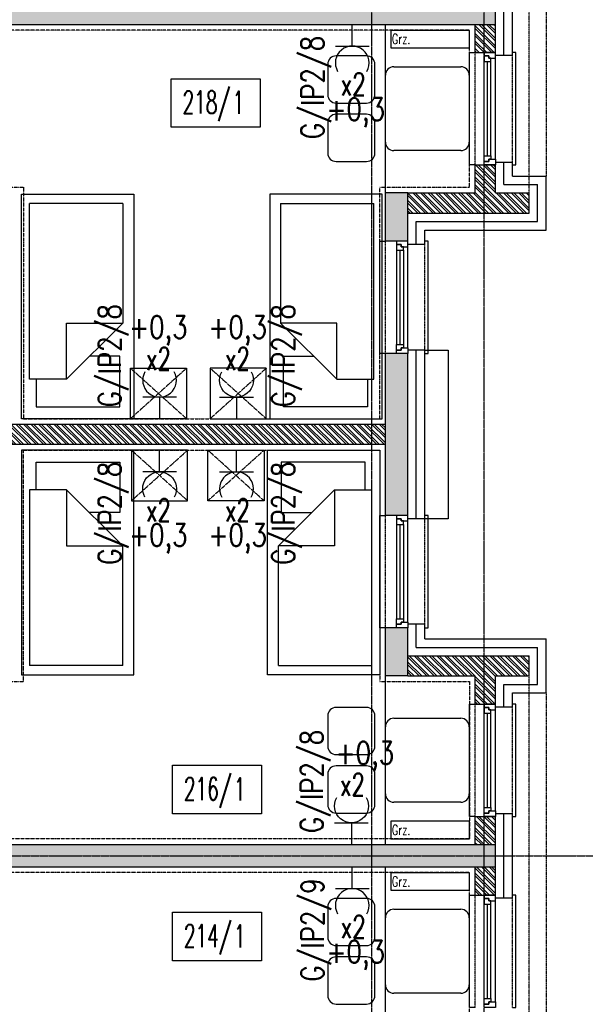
# Model space of a CAD drawing. Extents: x -7228 to 74941, y -112898 to 85621.
# Tile 526 of 635: x 61804 to 62307, y 36434 to 37311. Entities that reach past the tile are written whole.
import ezdxf
from ezdxf.enums import TextEntityAlignment as Align

# ---------------------------------------------------------------- set-up
doc = ezdxf.new("R2010")
doc.units = 0
for name, pattern in [('CENTER', [2, 1.25, -0.25, 0.25, -0.25]), ('DASHED2', [0.375, 0.25, -0.125]), ('DIVIDE', [31.75, 12.7, -6.35, 0, -6.35, 0, -6.35])]:
    doc.linetypes.add(name, pattern=pattern)
doc.layers.get('0').update_dxf_attribs({"color": 101, "linetype": 'CONTINUOUS'})
for name, color, linetype in [('E35', 6, 'CONTINUOUS'), ('E50', 3, 'CONTINUOUS'), ('Ins-co', 2, 'CONTINUOUS'), ('Okn---okna', 5, 'CONTINUOUS'), ('Opis-pom', 6, 'CONTINUOUS'), ('Opis_pom_ramka', 6, 'CONTINUOUS'), ('Os-osie glowne', 1, 'CENTER'), ('Sc-beton', 7, 'CONTINUOUS'), ('Sc-beton-hatch', 86, 'CONTINUOUS'), ('Sc-cegla pustak', 42, 'CONTINUOUS'), ('Sc-cegla pustak-hatch', 8, 'CONTINUOUS'), ('Sc-drewno', 22, 'CONTINUOUS'), ('Sc-izolacja term-styropian', 151, 'STYROPIAN-KA'), ('Suf-widok', 8, 'CONTINUOUS'), ('W-idok nad', 5, 'DASHED2'), ('Wyp-meble', 155, 'CONTINUOUS')]:
    doc.layers.add(name, color=color, linetype=linetype)
doc.styles.add('KA wymiar', font='romans.shx', dxfattribs={"width": 0.6})
doc.styles.add('ROMANS', font='romans', dxfattribs={"width": 0.85})
doc.linetypes.add('BATTING', pattern='A,0.0001,-0.1,[134,ltypeshp.shx,S=0.1,R=0,X=-0.1,Y=0],-0.2,[134,ltypeshp.shx,S=0.1,R=180,X=0.1,Y=0],-0.1', length=0.4001)
doc.linetypes.add('STYROPIAN-KA', pattern='A,0.0001,-0.1,[135,ltypeshp.shx,S=0.1,R=0,X=-0.1,Y=0],0,[135,ltypeshp.shx,S=0.1,R=180,X=0.1,Y=0],-0.1', length=0.2001)

# ---------------------------------------------------------------- blocks, each defined once
blk = doc.blocks.new('_IFGHLIFG')
for p, q in [((-91.47, 47), (-118.53, 47)), ((-126, 39.53), (-126, 12.47)), ((-84, 12.47), (-84, 39.53)), ((-67.2, 37.33), (-7.47, 37.33)), ((-74.67, -29.87), (-74.67, 29.87)), ((0, 29.87), (0, -29.87)), ((-118.53, 5), (-91.47, 5)), ((-91.47, -5), (-118.53, -5)), ((-126, -12.47), (-126, -39.53)), ((-84, -39.53), (-84, -12.47)), ((-7.47, -37.33), (-67.2, -37.33)), ((-118.53, -47), (-91.47, -47))]:
    blk.add_line(p, q)
for centre, start, end in [((-118.53, 39.53), 90, 180), ((-91.47, 39.53), 0, 90), ((-67.2, 29.87), 90, 180), ((-7.47, 29.87), 0, 90), ((-118.53, 12.47), 180, 270), ((-91.47, 12.47), 270, 0), ((-118.53, -12.47), 90, 180), ((-91.47, -12.47), 0, 90), ((-67.2, -29.87), 180, 270), ((-7.47, -29.87), 270, 0), ((-118.53, -39.53), 180, 270), ((-91.47, -39.53), 270, 0)]:
    blk.add_arc(centre, 7.47, start, end)
blk = doc.blocks.new('_dkgjhkf')
at = {"linetype": 'DASHED2'}
for p, q in [((-18, -100), (-18, 0)), ((15, -100), (15, 0))]:
    blk.add_line(p, q, dxfattribs=at)
for p, q in [((-10, -92), (-10, -8)), ((-7, -92), (-7, -8)), ((-4, -92), (-4, -8)), ((0, -95), (0, -5))]:
    blk.add_line(p, q)
for points in [[(-18, -100), (-23, -100), (-23, 0), (-18, 0)], [(15, -100), (18, -100), (18, 0), (15, 0)]]:
    blk.add_lwpolyline(points)
for points in [[(0, -5), (0, 0), (-10, 0), (-10, -3), (-6, -3), (-6, -5)], [(-4, -8), (-4, -5), (-6, -5), (-6, -3), (-10, -3), (-10, -5), (-10, -8)], [(-4, -92), (-4, -95), (-6, -95), (-6, -97), (-10, -97), (-10, -95), (-10, -92)], [(0, -95), (0, -100), (-10, -100), (-10, -97), (-6, -97), (-6, -95)]]:
    blk.add_lwpolyline(points, close=True)
blk = doc.blocks.new('loz033')
blk.add_lwpolyline([(0, 200), (100, 200), (100, 0), (0, 0)], close=True)
for points in [[(86.95, 164.84), (86.95, 189.43), (12.36, 189.43), (12.36, 144.44), (39.36, 144.44)], [(9.76, 114.84), (59.76, 164.84)], [(59.76, 164.84), (59.76, 114.84), (9.76, 114.84)], [(59.76, 164.84), (92.64, 164.84), (92.64, 8.3)], [(9.76, 8.3), (9.76, 114.84)], [(9.76, 8.3), (92.64, 8.3)]]:
    blk.add_lwpolyline(points)
blk = doc.blocks.new('_szafka_nocna')
blk.add_lwpolyline([(-25, 0), (25, 0), (25, -45), (-25, -45)], close=True)
at = {"linetype": 'DASHED2'}
for points in [[(25, 0), (-25, -45)], [(-25, 0), (25, -45)]]:
    blk.add_lwpolyline(points, dxfattribs=at)
blk = doc.blocks.new('_nfkdshfkdhgg')
for p, q in [((-28, -100), (-28, 0)), ((-28, 0), (-25, 0)), ((15, 0), (10, 0)), ((15, -100), (15, 0)), ((-10, -95), (-10, -5)), ((-6, -8), (-6, -92)), ((-3, -8), (-3, -92)), ((0, -8), (0, -92)), ((-25, -100), (-28, -100)), ((10, -100), (15, -100))]:
    blk.add_line(p, q)
at = {"linetype": 'DASHED2'}
for p, q in [((-25, -100), (-25, 0)), ((10, -100), (10, 0))]:
    blk.add_line(p, q, dxfattribs=at)
for points in [[(-10, -5), (-10, 0), (0, 0), (0, -3), (-4, -3), (-4, -5)], [(-6, -8), (-6, -5), (-4, -5), (-4, -3), (0, -3), (0, -5), (0, -8)], [(-10, -95), (-10, -100), (0, -100), (0, -97), (-4, -97), (-4, -95)], [(-6, -92), (-6, -95), (-4, -95), (-4, -97), (0, -97), (0, -95), (0, -92)]]:
    blk.add_lwpolyline(points, close=True)
blk = doc.blocks.new('_opis_pom_metka')
at = {"layer": 'Opis_pom_ramka'}
blk.add_lwpolyline([(-33.13, 0), (32.87, 0), (32.87, -36), (-33.13, -36)], close=True, dxfattribs=at)
at = {"style": 'KA wymiar', "width": 0.6}
blk.add_attdef('KO/', text='', height=16.8, dxfattribs=at).set_placement((3.45, -25.87), align=Align.RIGHT)
blk.add_attdef('NR', (3.8, -26.16), '', height=16.8, dxfattribs=at)
blk = doc.blocks.new('g2')
at = {"layer": 'E35'}
blk.add_line((15, 19.27), (-15, 19.27), dxfattribs=at)
blk.add_arc((0, 34.27), 15, 150, 30, dxfattribs=at)
at = {"layer": 'E50'}
blk.add_line((0, 19.27), (0, 0), dxfattribs=at)

msp = doc.modelspace()

# ---------------------------------------------------------------- hatches: boundary and pattern name
at = {"layer": 'Sc-beton-hatch'}
h = msp.add_hatch(dxfattribs=at)
h.set_pattern_fill('ANSI33', color=256, style=0)
h.paths.add_polyline_path([(60707.547, 38656.472), (60687.547, 38656.472), (60687.547, 38613.472), (60707.547, 38613.472)])
h.paths.add_polyline_path([(60707.547, 38513.472), (60687.547, 38513.472), (60687.547, 38369.472), (60707.547, 38369.472)])
h.paths.add_polyline_path([(60687.547, 38226.472), (60707.547, 38226.472), (60707.547, 38269.472), (60687.547, 38269.472)])
h.paths.add_polyline_path([(61219.547, 38056.472), (61219.547, 38076.472), (60587.547, 38076.472), (60587.547, 38056.472)])
h.paths.add_polyline_path([(60707.547, 37906.472), (60687.547, 37906.472), (60687.547, 37863.472), (60707.547, 37863.472)])
h.paths.add_polyline_path([(61477.547, 38391.472), (61457.547, 38391.472), (61457.547, 38201.472), (61477.547, 38201.472)])
h.paths.add_polyline_path([(61477.547, 38681.472), (61457.547, 38681.472), (61457.547, 38491.472), (61477.547, 38491.472)])
h.paths.add_polyline_path([(62149.547, 38513.472), (62129.547, 38513.472), (62129.547, 38369.472), (62149.547, 38369.472)])
h.paths.add_polyline_path([(62149.547, 38269.472), (62129.547, 38269.472), (62129.547, 38226.472), (62149.547, 38226.472)])
h.paths.add_polyline_path([(61477.547, 38076.472), (61477.547, 38081.472), (61457.547, 38081.472), (61457.547, 38051.472), (61477.547, 38051.472), (61477.547, 38056.472), (62227.547, 38056.472), (62227.547, 38076.472)])
h.paths.add_polyline_path([(62129.547, 37863.472), (62149.547, 37863.472), (62149.547, 37906.472), (62129.547, 37906.472)])
h.paths.add_polyline_path([(61457.547, 37741.472), (61477.547, 37741.472), (61477.547, 37931.472), (61457.547, 37931.472)])
h.paths.add_polyline_path([(61477.547, 37641.472), (61457.547, 37641.472), (61457.547, 37451.472), (61477.547, 37451.472)])
h.paths.add_polyline_path([(62149.547, 37763.472), (62129.547, 37763.472), (62129.547, 37619.472), (62149.547, 37619.472)])
h.paths.add_polyline_path([(62149.547, 37519.472), (62129.547, 37519.472), (62129.547, 37476.472), (62149.547, 37476.472)])
h.paths.add_polyline_path([(61477.547, 37326.472), (61477.547, 37331.472), (61457.547, 37331.472), (61457.547, 37301.472), (61477.547, 37301.472), (61477.547, 37306.472), (62227.547, 37306.472), (62227.547, 37326.472)])
h.paths.add_polyline_path([(61219.547, 37306.472), (61219.547, 37326.472), (60587.547, 37326.472), (60587.547, 37306.472)])
h.paths.add_polyline_path([(60707.547, 37519.472), (60687.547, 37519.472), (60687.547, 37476.472), (60707.547, 37476.472)])
h.paths.add_polyline_path([(60707.547, 37763.472), (60687.547, 37763.472), (60687.547, 37619.472), (60707.547, 37619.472)])
h.paths.add_polyline_path([(60687.547, 37113.472), (60707.547, 37113.472), (60707.547, 37156.472), (60687.547, 37156.472)])
h.paths.add_polyline_path([(60687.547, 36869.472), (60707.547, 36869.472), (60707.547, 37013.472), (60687.547, 37013.472)])
h.paths.add_polyline_path([(60707.547, 36726.472), (60707.547, 36769.472), (60687.547, 36769.472), (60687.547, 36726.472)])
h.paths.add_polyline_path([(61219.547, 36556.472), (61219.547, 36576.472), (60587.547, 36576.472), (60587.547, 36556.472)])
h.paths.add_polyline_path([(61477.547, 37181.472), (61457.547, 37181.472), (61457.547, 36991.472), (61477.547, 36991.472)])
h.paths.add_polyline_path([(61477.547, 36891.472), (61457.547, 36891.472), (61457.547, 36701.472), (61477.547, 36701.472)])
h.paths.add_polyline_path([(62149.547, 37156.472), (62129.547, 37156.472), (62129.547, 37113.472), (62149.547, 37113.472)])
h.paths.add_polyline_path([(62129.547, 36869.472), (62149.547, 36869.472), (62149.547, 37013.472), (62129.547, 37013.472)])
h.paths.add_polyline_path([(62149.547, 36769.472), (62129.547, 36769.472), (62129.547, 36726.472), (62149.547, 36726.472)])
h.paths.add_polyline_path([(61477.547, 36576.472), (61477.547, 36581.472), (61457.547, 36581.472), (61457.547, 36551.472), (61477.547, 36551.472), (61477.547, 36556.472), (62227.547, 36556.472), (62227.547, 36576.472)])
h.paths.add_polyline_path([(62149.547, 36406.472), (62129.547, 36406.472), (62129.547, 36363.472), (62149.547, 36363.472)])
h.paths.add_polyline_path([(62129.547, 36263.472), (62129.547, 36119.472), (62149.547, 36119.472), (62149.547, 36263.472)])
h.paths.add_polyline_path([(61477.547, 36431.472), (61457.547, 36431.472), (61457.547, 36241.472), (61477.547, 36241.472)])
h.paths.add_polyline_path([(61457.547, 35951.472), (61477.547, 35951.472), (61477.547, 36141.472), (61457.547, 36141.472)])
h.paths.add_polyline_path([(62129.547, 35976.472), (62149.547, 35976.472), (62149.547, 36019.472), (62129.547, 36019.472)])
h.paths.add_polyline_path([(62227.547, 35806.472), (62227.547, 35826.472), (61477.547, 35826.472), (61477.547, 35831.472), (61457.547, 35831.472), (61457.547, 35801.472), (61477.547, 35801.472), (61477.547, 35806.472)])
h.paths.add_polyline_path([(62129.547, 35613.472), (62149.547, 35613.472), (62149.547, 35656.472), (62129.547, 35656.472)])
h.paths.add_polyline_path([(62129.547, 35369.472), (62149.547, 35369.472), (62149.547, 35513.472), (62129.547, 35513.472)])
h.paths.add_polyline_path([(61477.547, 35681.472), (61457.547, 35681.472), (61457.547, 35491.472), (61477.547, 35491.472)])
at = {"layer": 'Sc-cegla pustak-hatch'}
h = msp.add_hatch(dxfattribs=at)
h.set_pattern_fill('ANSI32', color=256, scale=0.5, angle=90, style=0)
h.paths.add_polyline_path([(61219.547, 36556.472), (61219.547, 36551.472), (61237.547, 36551.472), (61237.547, 36581.472), (61219.547, 36581.472), (61219.547, 36576.472)])
h.paths.add_polyline_path([(61219.547, 36701.472), (61237.547, 36701.472), (61237.547, 36891.472), (61219.547, 36891.472)])
h.paths.add_polyline_path([(62149.547, 36744.472), (62149.547, 36726.472), (62209.547, 36726.472), (62209.547, 36701.472), (62227.547, 36701.472), (62227.547, 36726.472), (62257.547, 36726.472), (62257.547, 36744.472)])
h.paths.add_polyline_path([(62227.547, 36601.472), (62209.547, 36601.472), (62209.547, 36576.472), (62227.547, 36576.472)])
h.paths.add_polyline_path([(62209.547, 36531.472), (62227.547, 36531.472), (62227.547, 36556.472), (62209.547, 36556.472)])
h.paths.add_polyline_path([(61503.547, 36950.472), (61503.547, 36932.472), (62129.547, 36932.472), (62129.547, 36950.472)])
h.paths.add_polyline_path([(62149.547, 37156.472), (62149.547, 37138.472), (62257.547, 37138.472), (62257.547, 37156.472), (62227.547, 37156.472), (62227.547, 37181.472), (62209.547, 37181.472), (62209.547, 37156.472)])
h.paths.add_polyline_path([(62227.547, 37306.472), (62209.547, 37306.472), (62209.547, 37281.472), (62227.547, 37281.472)])
h.paths.add_polyline_path([(62227.547, 37351.472), (62209.547, 37351.472), (62209.547, 37326.472), (62227.547, 37326.472)])
h.paths.add_polyline_path([(62227.547, 37476.472), (62257.547, 37476.472), (62257.547, 37494.472), (62149.547, 37494.472), (62149.547, 37476.472), (62209.547, 37476.472), (62209.547, 37451.472), (62227.547, 37451.472)])
h.paths.add_polyline_path([(61219.547, 36991.472), (61237.547, 36991.472), (61237.547, 37181.472), (61219.547, 37181.472)])
h.paths.add_polyline_path([(60707.547, 36950.472), (60707.547, 36932.472), (61193.547, 36932.472), (61193.547, 36950.472)])

# ---------------------------------------------------------------- linework, layer by layer
at = {"layer": 'Ins-co'}
for points in [[(62134.332, 37301.204), (62134.332, 37285.704), (62204.332, 37285.704), (62204.332, 37301.204)], [(62134.332, 36597.118), (62134.332, 36581.618), (62204.332, 36581.618), (62204.332, 36597.118)], [(62134.332, 36551.204), (62134.332, 36535.704), (62204.332, 36535.704), (62204.332, 36551.204)]]:
    msp.add_lwpolyline(points, close=True, dxfattribs=at)
at = {"layer": 'Os-osie glowne'}
for points in [[(62117.547, 34021.472), (62117.547, 39998.472)], [(62217.547, 34021.472), (62217.547, 39998.472)], [(50700.047, 36566.472), (62792.547, 36566.472)]]:
    msp.add_lwpolyline(points, dxfattribs=at)
at = {"layer": 'Sc-beton'}
for points in [[(62227.547, 37306.472), (62227.547, 37326.472)], [(61477.547, 37306.472), (62227.547, 37306.472)], [(62149.547, 37156.472), (62129.547, 37156.472)], [(62129.547, 37113.472), (62129.547, 37156.472)], [(62149.547, 37113.472), (62149.547, 37156.472)], [(62149.547, 37113.472), (62129.547, 37113.472)], [(62149.547, 37013.472), (62129.547, 37013.472)], [(62129.547, 36869.472), (62129.547, 37013.472)], [(62149.547, 36869.472), (62149.547, 37013.472)], [(62149.547, 36869.472), (62129.547, 36869.472)], [(62129.547, 36726.472), (62129.547, 36769.472)], [(62149.547, 36769.472), (62129.547, 36769.472)], [(62149.547, 36726.472), (62149.547, 36769.472)], [(62149.547, 36726.472), (62129.547, 36726.472)], [(61477.547, 36576.472), (62227.547, 36576.472)], [(62227.547, 36556.472), (62227.547, 36576.472)], [(61477.547, 36556.472), (62227.547, 36556.472)]]:
    msp.add_lwpolyline(points, dxfattribs=at)
at = {"layer": 'Sc-cegla pustak'}
for points in [[(62209.547, 37281.472), (62209.547, 37306.472)], [(62227.547, 37281.472), (62227.547, 37306.472)], [(62209.547, 37281.472), (62227.547, 37281.472)], [(62209.547, 37156.472), (62209.547, 37181.472)], [(62209.547, 37181.472), (62227.547, 37181.472)], [(62227.547, 37156.472), (62227.547, 37181.472)], [(62149.547, 37156.472), (62209.547, 37156.472)], [(62227.547, 37156.472), (62257.547, 37156.472)], [(62257.547, 37138.472), (62257.547, 37156.472)], [(62149.547, 37138.472), (62257.547, 37138.472)], [(62129.547, 36950.472), (61503.547, 36950.472)], [(62129.547, 36932.472), (61503.547, 36932.472)], [(62149.547, 36744.472), (62257.547, 36744.472)], [(62257.547, 36726.472), (62257.547, 36744.472)], [(62149.547, 36726.472), (62209.547, 36726.472)], [(62209.547, 36701.472), (62209.547, 36726.472)], [(62227.547, 36701.472), (62227.547, 36726.472)], [(62227.547, 36726.472), (62257.547, 36726.472)], [(62209.547, 36701.472), (62227.547, 36701.472)], [(62209.547, 36576.472), (62209.547, 36601.472)], [(62209.547, 36601.472), (62227.547, 36601.472)], [(62227.547, 36576.472), (62227.547, 36601.472)], [(62209.547, 36531.472), (62209.547, 36556.472)], [(62227.547, 36531.472), (62227.547, 36556.472)], [(62209.547, 36531.472), (62227.547, 36531.472)]]:
    msp.add_lwpolyline(points, dxfattribs=at)
at = {"layer": 'Sc-drewno'}
msp.add_lwpolyline([(62164.547, 37016.472), (62185.547, 37016.472), (62185.547, 36866.472), (62164.547, 36866.472)], dxfattribs=at)
at = {"layer": 'Sc-izolacja term-styropian', "linetype": 'BATTING', "ltscale": 0.35}
for points in [[(62235.047, 37278.972), (62235.047, 37353.972)], [(62235.047, 37163.972), (62235.047, 37183.972)], [(62235.047, 37163.972), (62265.047, 37163.972)], [(62265.047, 37130.972), (62265.047, 37163.972)], [(62157.047, 37130.972), (62265.047, 37130.972)], [(62157.047, 37110.472), (62157.047, 37130.972)], [(62157.047, 36866.472), (62157.047, 37016.472)], [(62157.047, 36751.972), (62157.047, 36772.472)], [(62157.047, 36751.972), (62265.047, 36751.972)], [(62265.047, 36718.972), (62265.047, 36751.972)], [(62235.047, 36698.972), (62235.047, 36718.972)], [(62235.047, 36718.972), (62265.047, 36718.972)], [(62235.047, 36528.972), (62235.047, 36603.972)]]:
    msp.add_lwpolyline(points, dxfattribs=at)
at = {"layer": 'Sc-izolacja term-styropian', "linetype": 'ByBlock'}
for points in [[(62242.547, 37278.972), (62242.547, 37353.972)], [(62227.547, 37278.972), (62242.547, 37278.972)], [(62227.547, 37183.972), (62242.547, 37183.972)], [(62242.547, 37171.472), (62242.547, 37183.972)], [(62242.547, 37171.472), (62272.547, 37171.472)], [(62272.547, 37123.472), (62272.547, 37171.472)], [(62164.547, 37123.472), (62272.547, 37123.472)], [(62164.547, 37110.472), (62164.547, 37123.472)], [(62164.547, 37110.472), (62149.547, 37110.472)], [(62164.547, 37016.472), (62149.547, 37016.472)], [(62164.547, 36866.472), (62164.547, 37016.472)], [(62164.547, 36866.472), (62149.547, 36866.472)], [(62164.547, 36772.472), (62149.547, 36772.472)], [(62164.547, 36759.472), (62164.547, 36772.472)], [(62164.547, 36759.472), (62272.547, 36759.472)], [(62272.547, 36711.472), (62272.547, 36759.472)], [(62242.547, 36698.972), (62242.547, 36711.472)], [(62242.547, 36711.472), (62272.547, 36711.472)], [(62227.547, 36698.972), (62242.547, 36698.972)], [(62227.547, 36603.972), (62242.547, 36603.972)], [(62242.547, 36528.972), (62242.547, 36603.972)], [(62227.547, 36528.972), (62242.547, 36528.972)]]:
    msp.add_lwpolyline(points, dxfattribs=at)
at = {"layer": 'Suf-widok', "linetype": 'DIVIDE', "ltscale": 0.02}
for points in [[(61482.547, 37301.472), (61482.547, 37181.472), (61610.547, 37181.472), (61610.547, 37161.472), (61807.547, 37161.472), (61807.547, 36955.472), (62124.547, 36955.472), (62124.547, 37161.472), (62204.547, 37161.472), (62204.547, 37301.472)], [(61482.547, 36581.472), (61482.547, 36701.472), (61610.547, 36701.472), (61610.547, 36721.472), (61807.547, 36721.472), (61807.547, 36927.472), (62124.547, 36927.472), (62124.547, 36721.472), (62204.547, 36721.472), (62204.547, 36581.472)], [(61482.547, 36551.472), (61482.547, 36431.472), (61610.547, 36431.472), (61610.547, 36411.472), (61807.547, 36411.472), (61807.547, 36205.472), (62124.547, 36205.472), (62124.547, 36411.472), (62204.547, 36411.472), (62204.547, 36551.472)]]:
    msp.add_lwpolyline(points, close=True, dxfattribs=at)
at = {"layer": 'W-idok nad'}
for points in [[(62257.547, 37156.472), (62257.547, 37476.472)], [(62272.547, 37461.472), (62272.547, 37171.472)], [(62257.547, 36406.472), (62257.547, 36726.472)], [(62272.547, 36711.472), (62272.547, 36421.472)]]:
    msp.add_lwpolyline(points, dxfattribs=at)
at = {"layer": 'Wyp-meble'}
for points in [[(62129.547, 37156.472), (62129.547, 37306.472)], [(62129.547, 37156.472), (62129.547, 37306.472)], [(62129.547, 36576.472), (62129.547, 36726.472)], [(62129.547, 36576.472), (62129.547, 36726.472)], [(62129.547, 36406.472), (62129.547, 36556.472)], [(62129.547, 36406.472), (62129.547, 36556.472)]]:
    msp.add_lwpolyline(points, dxfattribs=at)

# ---------------------------------------------------------------- block references
at = {"layer": 'E35', "rotation": 179.9999999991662}
for p in [(62100.038, 37306.472), (61997.016, 36927.472), (62100.038, 36556.472)]:
    msp.add_blockref('g2', p, dxfattribs=at)
at = {"layer": 'E35'}
msp.add_blockref('g2', (61928.547, 36955.472), dxfattribs=at)
at = {"layer": 'E35', "xscale": -1}
for p in [(61997.016, 36955.472), (62099.368, 36576.472)]:
    msp.add_blockref('g2', p, dxfattribs=at)
at = {"layer": 'E35', "xscale": -1, "rotation": 180}
msp.add_blockref('g2', (61928.547, 36927.472), dxfattribs=at)
at = {"layer": 'Okn---okna'}
for p in [(62227.547, 37281.472), (62227.547, 36701.472), (62227.547, 36531.472)]:
    msp.add_blockref('_dkgjhkf', p, dxfattribs=at)
at = {"layer": 'Okn---okna', "xscale": -1}
for p in [(62139.547, 37113.472), (62139.547, 36869.472)]:
    msp.add_blockref('_nfkdshfkdhgg', p, dxfattribs=at)
at = {"layer": 'Opis-pom'}
ref = msp.add_blockref('_opis_pom_metka', (61978.716, 37258.146), dxfattribs=dict(at, xscale=1.2, yscale=1.2, zscale=1.2))
ref.add_attrib('KO/', '218/', dxfattribs={"layer": '0', "height": 20.16, "style": 'KA wymiar', "width": 0.6}).set_placement((61991.489, 37227.105), align=Align.RIGHT)
ref.add_attrib('NR', '1', (61993.48, 37226.749), dxfattribs={"layer": '0', "height": 20.16, "style": 'KA wymiar', "width": 0.6})
ref = msp.add_blockref('_opis_pom_metka', (61979.9, 36647.003), dxfattribs=dict(at, xscale=1.2, yscale=1.2, zscale=1.2))
ref.add_attrib('KO/', '216/', dxfattribs={"layer": '0', "height": 20.16, "style": 'KA wymiar', "width": 0.6}).set_placement((61992.672, 36615.962), align=Align.RIGHT)
ref.add_attrib('NR', '1', (61994.663, 36615.606), dxfattribs={"layer": '0', "height": 20.16, "style": 'KA wymiar', "width": 0.6})
ref = msp.add_blockref('_opis_pom_metka', (61979.9, 36516.173), dxfattribs=dict(at, xscale=1.2, yscale=1.2, zscale=1.2))
ref.add_attrib('KO/', '214/', dxfattribs={"layer": '0', "height": 20.16, "style": 'KA wymiar', "width": 0.6}).set_placement((61992.672, 36485.132), align=Align.RIGHT)
ref.add_attrib('NR', '1', (61994.663, 36484.776), dxfattribs={"layer": '0', "height": 20.16, "style": 'KA wymiar', "width": 0.6})
at = {"layer": 'Wyp-meble'}
for name, p in [('_IFGHLIFG', (62204.214, 37231.472)), ('_IFGHLIFG', (62204.214, 37231.472)), ('_szafka_nocna', (61927.598, 37000.472)), ('_szafka_nocna', (61927.598, 37000.472)), ('loz033', (62024.547, 36727.472)), ('loz033', (62024.547, 36727.472)), ('_IFGHLIFG', (62204.214, 36651.472)), ('_IFGHLIFG', (62204.214, 36651.472)), ('_IFGHLIFG', (62204.214, 36481.472)), ('_IFGHLIFG', (62204.214, 36481.472))]:
    msp.add_blockref(name, p, dxfattribs=at)
at = {"layer": 'Wyp-meble', "rotation": 180}
for name, p in [('loz033', (61905.547, 37155.472)), ('loz033', (61905.547, 37155.472)), ('_szafka_nocna', (61996.547, 36882.472)), ('_szafka_nocna', (61996.547, 36882.472))]:
    msp.add_blockref(name, p, dxfattribs=at)
at = {"layer": 'Wyp-meble', "xscale": -1, "rotation": 180}
for name, p in [('loz033', (62026.547, 37155.472)), ('loz033', (62026.547, 37155.472)), ('_szafka_nocna', (61928.547, 36882.472)), ('_szafka_nocna', (61928.547, 36882.472))]:
    msp.add_blockref(name, p, dxfattribs=at)
at = {"layer": 'Wyp-meble', "xscale": -1}
for name, p in [('_szafka_nocna', (61998.547, 37000.472)), ('_szafka_nocna', (61998.547, 37000.472)), ('loz033', (61905.547, 36727.472)), ('loz033', (61905.547, 36727.472))]:
    msp.add_blockref(name, p, dxfattribs=at)

# ---------------------------------------------------------------- texts
at = {"layer": 'E35', "style": 'ROMANS'}
for s, rotation, width, p in [('G/IP2/8', 90, 0.8, (62066.075, 37250.343)), ('x2', 360, 0.7, (62100.969, 37253.14)), ('+0,3', 360, 0.8, (62103.204, 37227.956)), ('G/IP2/8', 90, 0.8, (61885.551, 37011.601)), ('G/IP2/8', 90, 0.8, (62040.012, 37011.601)), ('+0,3', 360, 0.8, (61927.456, 37033.988)), ('x2', 360, 0.7, (61927.616, 37008.804)), ('G/IP2/8', 90, 0.8, (61885.551, 36871.343)), ('G/IP2/8', 90, 0.8, (62040.012, 36871.343)), ('x2', 360, 0.7, (61997.947, 36874.14)), ('+0,3', 360, 0.8, (61998.107, 36848.956)), ('G/IP2/8', 90, 0.8, (62065.406, 36632.601)), ('G/IP2/9', 90, 0.8, (62066.075, 36500.343)), ('x2', 360, 0.7, (62100.969, 36503.14)), ('+0,3', 360, 0.8, (62103.204, 36477.956))]:
    msp.add_text(s, height=20, rotation=rotation, dxfattribs=dict(at, width=width)).set_placement(p, align=Align.MIDDLE)
for s, width, p in [('+0,3', 0.8, (61998.107, 37033.988)), ('x2', 0.7, (61997.947, 37008.804)), ('x2', 0.7, (61927.616, 36874.14)), ('+0,3', 0.8, (61927.456, 36848.956)), ('+0,3', 0.8, (62111.309, 36654.988)), ('x2', 0.7, (62100.3, 36629.804))]:
    msp.add_text(s, height=20, dxfattribs=dict(at, width=width)).set_placement(p, align=Align.MIDDLE)
at = {"layer": 'Ins-co', "style": 'ROMANS', "width": 0.7}
for p in [(62135.316, 37289.049), (62135.316, 36584.963), (62135.316, 36539.049)]:
    msp.add_text('Grz.', height=9, dxfattribs=at).set_placement(p)

doc.saveas('drawing.dxf')
